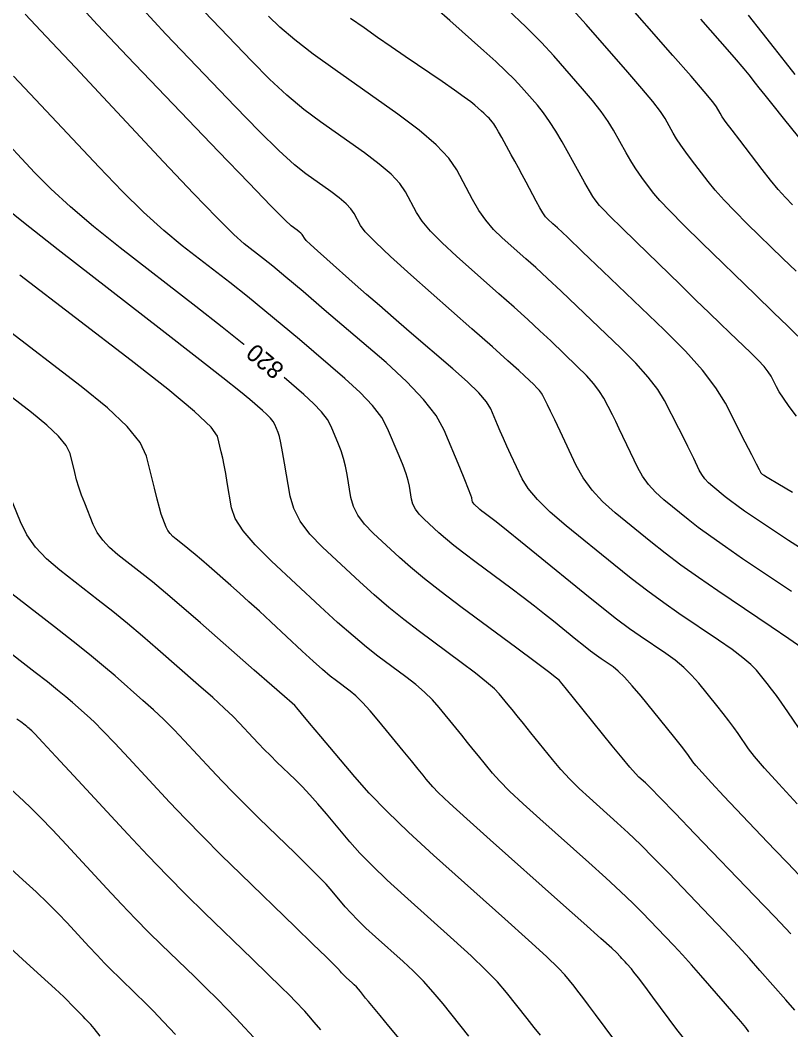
# Model space of a CAD drawing. Extents: x 2082232 to 2083549, y 592624 to 593832.
# Drawn here: x 2082286.19 to 2082317.37, y 593279.42 to 593320.25 of the extents above; entities that cross this region are included whole.
import ezdxf

# ---------------------------------------------------------------- set-up
doc = ezdxf.new("R2010")
doc.units = 0
doc.layers.add('DT_X_Contour_Major', color=7, linetype='Continuous')
doc.layers.add('DT_X_Contour_Minor', color=7, linetype='Continuous')

msp = doc.modelspace()

# ---------------------------------------------------------------- linework, layer by layer
at = {"layer": 'DT_X_Contour_Major'}
for points in [[(2082317.578, 593310.097), (2082317.049, 593310.612), (2082315.602, 593312.017), (2082315.096, 593312.519), (2082314.663, 593312.971), (2082314.303, 593313.372), (2082314.016, 593313.724), (2082313.349, 593314.596), (2082313.115, 593314.909), (2082312.913, 593315.195), (2082312.743, 593315.454), (2082312.605, 593315.686), (2082312.28, 593316.269), (2082312.094, 593316.551), (2082311.78, 593316.959), (2082311.339, 593317.492), (2082310.77, 593318.151), (2082309.081, 593320.077), (2082308.414, 593320.81), (2082307.678, 593321.564), (2082306.873, 593322.34), (2082305.999, 593323.136), (2082303.577, 593325.289), (2082303.393, 593325.453)], [(2082295.246, 593307.135), (2082295.241, 593307.139), (2082294.358, 593307.839), (2082293.298, 593308.668), (2082290.237, 593311.048), (2082289.159, 593311.907), (2082288.222, 593312.7), (2082287.424, 593313.427), (2082286.767, 593314.087), (2082285.2, 593315.761), (2082284.583, 593316.379), (2082283.906, 593316.98), (2082283.17, 593317.564), (2082282.373, 593318.131), (2082280.171, 593319.618), (2082279.433, 593320.175), (2082278.872, 593320.73)], [(2082317.391, 593297.143), (2082315.417, 593298.471), (2082314.724, 593298.944), (2082314.124, 593299.367), (2082313.619, 593299.739), (2082313.207, 593300.062), (2082312.234, 593300.856), (2082311.894, 593301.16), (2082311.604, 593301.476), (2082311.364, 593301.806), (2082311.175, 593302.147), (2082310.736, 593303.076), (2082310.576, 593303.412), (2082310.424, 593303.725), (2082310.281, 593304.016), (2082310.146, 593304.283), (2082309.797, 593304.965), (2082309.632, 593305.237), (2082309.399, 593305.541), (2082309.098, 593305.878), (2082308.728, 593306.248), (2082307.651, 593307.277), (2082307.217, 593307.686), (2082306.724, 593308.14), (2082306.17, 593308.64), (2082305.557, 593309.186), (2082303.841, 593310.703), (2082303.257, 593311.24), (2082302.792, 593311.714), (2082302.447, 593312.124), (2082302.221, 593312.47), (2082301.778, 593313.31), (2082301.549, 593313.645), (2082301.195, 593314.018), (2082300.717, 593314.429), (2082300.114, 593314.88), (2082298.339, 593316.133), (2082297.667, 593316.639), (2082296.979, 593317.216), (2082296.277, 593317.865), (2082295.56, 593318.586), (2082293.628, 593320.603)], [(2082317.37, 593283.295), (2082316.717, 593283.984), (2082315.897, 593284.841), (2082313.488, 593287.349), (2082312.685, 593288.183), (2082312.083, 593288.804), (2082311.683, 593289.211), (2082311.484, 593289.406), (2082311.221, 593289.639), (2082311.079, 593289.785), (2082310.852, 593290.044), (2082310.54, 593290.418), (2082310.142, 593290.907), (2082308.966, 593292.363), (2082308.579, 593292.843), (2082308.297, 593293.192), (2082308.121, 593293.41), (2082308.051, 593293.496), (2082308.007, 593293.55), (2082307.886, 593293.646), (2082307.558, 593293.895), (2082307.022, 593294.296), (2082306.278, 593294.849), (2082304.017, 593296.528), (2082303.226, 593297.125), (2082302.548, 593297.657), (2082301.982, 593298.123), (2082301.53, 593298.524), (2082300.474, 593299.505), (2082300.121, 593299.871), (2082299.851, 593300.232), (2082299.667, 593300.588), (2082299.566, 593300.94), (2082299.411, 593301.871), (2082299.347, 593302.21), (2082299.268, 593302.529), (2082299.176, 593302.827), (2082299.07, 593303.105), (2082298.77, 593303.818), (2082298.617, 593304.1), (2082298.38, 593304.409), (2082298.061, 593304.747), (2082297.66, 593305.112), (2082296.863, 593305.795)], [(2082307.234, 593279.207), (2082306.989, 593279.518), (2082306.698, 593279.882), (2082305.861, 593280.927), (2082305.493, 593281.353), (2082305.016, 593281.849), (2082304.431, 593282.414), (2082303.737, 593283.049), (2082301.741, 593284.834), (2082301.041, 593285.473), (2082300.44, 593286.05), (2082299.936, 593286.567), (2082299.53, 593287.023), (2082298.577, 593288.157), (2082298.23, 593288.562), (2082297.904, 593288.927), (2082297.598, 593289.253), (2082297.312, 593289.539), (2082296.577, 593290.249), (2082296.31, 593290.51), (2082296.061, 593290.76), (2082295.828, 593290.999), (2082295.613, 593291.228), (2082295.061, 593291.822), (2082294.803, 593292.085), (2082294.441, 593292.428), (2082293.976, 593292.851), (2082293.408, 593293.354), (2082291.755, 593294.803), (2082291.14, 593295.335), (2082290.533, 593295.844), (2082289.935, 593296.331), (2082289.346, 593296.795), (2082287.787, 593298.002), (2082287.249, 593298.464), (2082286.804, 593298.943), (2082286.453, 593299.441), (2082286.196, 593299.956), (2082285.635, 593301.354)], [(2082292.47, 593279.235), (2082291.986, 593279.746), (2082291.563, 593280.185), (2082291.201, 593280.553), (2082290.9, 593280.85), (2082290.179, 593281.547), (2082289.9, 593281.821), (2082289.606, 593282.119), (2082289.297, 593282.442), (2082288.971, 593282.789), (2082288.083, 593283.747), (2082287.721, 593284.125), (2082287.304, 593284.54), (2082286.831, 593284.992), (2082286.302, 593285.481), (2082284.816, 593286.836)]]:
    msp.add_lwpolyline(points, dxfattribs=at)
at = {"layer": 'DT_X_Contour_Minor'}
for points in [[(2082317.437, 593312.786), (2082317.156, 593313.073), (2082316.858, 593313.405), (2082316.543, 593313.783), (2082316.209, 593314.207), (2082315.297, 593315.398), (2082314.991, 593315.801), (2082314.757, 593316.117), (2082314.595, 593316.345), (2082314.505, 593316.485), (2082314.362, 593316.742), (2082314.211, 593316.944), (2082313.867, 593317.359), (2082313.329, 593317.985), (2082312.598, 593318.824), (2082310.39, 593321.343)], [(2082317.904, 593291.301), (2082317.24, 593292.281), (2082317.002, 593292.627), (2082316.785, 593292.933), (2082316.589, 593293.197), (2082316.413, 593293.421), (2082315.974, 593293.961), (2082315.755, 593294.189), (2082315.427, 593294.468), (2082314.989, 593294.796), (2082314.443, 593295.176), (2082312.84, 593296.254), (2082312.224, 593296.681), (2082311.579, 593297.154), (2082310.904, 593297.672), (2082310.201, 593298.235), (2082308.284, 593299.798), (2082307.634, 593300.357), (2082307.12, 593300.859), (2082306.744, 593301.307), (2082306.503, 593301.698), (2082306.045, 593302.669), (2082305.882, 593303.017), (2082305.736, 593303.336), (2082305.607, 593303.625), (2082305.496, 593303.883), (2082305.224, 593304.531), (2082305.052, 593304.815), (2082304.739, 593305.18), (2082304.287, 593305.626), (2082303.695, 593306.152), (2082301.93, 593307.665), (2082301.297, 593308.209), (2082300.721, 593308.707), (2082300.204, 593309.158), (2082299.743, 593309.562), (2082298.593, 593310.578), (2082298.213, 593310.917), (2082297.935, 593311.172), (2082297.759, 593311.341), (2082297.686, 593311.427), (2082297.625, 593311.541), (2082297.594, 593311.587), (2082297.546, 593311.638), (2082297.48, 593311.694), (2082297.398, 593311.755), (2082297.156, 593311.926), (2082296.904, 593312.162), (2082296.33, 593312.742), (2082295.434, 593313.667), (2082294.216, 593314.935), (2082290.537, 593318.776), (2082289.317, 593320.064), (2082288.416, 593321.047)], [(2082317.627, 593288.562), (2082316.88, 593289.36), (2082316.301, 593289.995), (2082315.892, 593290.469), (2082315.651, 593290.781), (2082315.234, 593291.396), (2082315.062, 593291.641), (2082314.862, 593291.911), (2082314.632, 593292.209), (2082314.373, 593292.533), (2082313.642, 593293.433), (2082313.353, 593293.761), (2082313.035, 593294.071), (2082312.688, 593294.362), (2082312.312, 593294.634), (2082311.27, 593295.335), (2082310.837, 593295.64), (2082310.319, 593296.027), (2082309.716, 593296.498), (2082309.028, 593297.052), (2082307.082, 593298.64), (2082306.428, 593299.171), (2082305.928, 593299.577), (2082305.58, 593299.855), (2082305.385, 593300.007), (2082305.068, 593300.242), (2082304.958, 593300.325), (2082304.865, 593300.397), (2082304.789, 593300.459), (2082304.73, 593300.511), (2082304.596, 593300.636), (2082304.552, 593300.682), (2082304.517, 593300.728), (2082304.494, 593300.773), (2082304.481, 593300.818), (2082304.462, 593300.936), (2082304.425, 593301.045), (2082304.332, 593301.285), (2082304.18, 593301.655), (2082303.971, 593302.156), (2082303.337, 593303.665), (2082303.012, 593304.26), (2082302.512, 593304.915), (2082301.838, 593305.628), (2082300.989, 593306.401), (2082298.491, 593308.541), (2082297.636, 593309.271), (2082296.941, 593309.858), (2082296.407, 593310.301), (2082296.034, 593310.601), (2082295.253, 593311.207), (2082294.83, 593311.585), (2082294.145, 593312.263), (2082293.199, 593313.242), (2082291.992, 593314.521), (2082288.423, 593318.333), (2082287.246, 593319.588), (2082286.391, 593320.494)], [(2082317.818, 593294.864), (2082317.291, 593295.231), (2082316.574, 593295.717), (2082314.41, 593297.173), (2082313.632, 593297.706), (2082312.922, 593298.213), (2082312.279, 593298.694), (2082311.704, 593299.149), (2082310.259, 593300.327), (2082309.754, 593300.778), (2082309.324, 593301.248), (2082308.969, 593301.737), (2082308.687, 593302.244), (2082308.036, 593303.622), (2082307.817, 593304.085), (2082307.647, 593304.441), (2082307.528, 593304.69), (2082307.457, 593304.832), (2082307.337, 593305.068), (2082307.28, 593305.162), (2082307.199, 593305.267), (2082307.095, 593305.384), (2082306.967, 593305.512), (2082306.595, 593305.867), (2082306.357, 593306.086), (2082305.923, 593306.477), (2082305.292, 593307.038), (2082304.464, 593307.771), (2082301.994, 593309.954), (2082301.172, 593310.692), (2082300.558, 593311.271), (2082300.152, 593311.69), (2082299.953, 593311.948), (2082299.701, 593312.426), (2082299.571, 593312.616), (2082299.371, 593312.828), (2082299.099, 593313.062), (2082298.756, 593313.318), (2082297.748, 593314.03), (2082297.286, 593314.4), (2082296.655, 593314.979), (2082295.855, 593315.766), (2082294.888, 593316.76), (2082292.082, 593319.689), (2082291.134, 593320.71)], [(2082317.592, 593304.234), (2082317.302, 593304.631), (2082317.072, 593304.96), (2082316.9, 593305.223), (2082316.788, 593305.418), (2082316.568, 593305.848), (2082316.455, 593306.028), (2082316.282, 593306.245), (2082316.049, 593306.499), (2082315.755, 593306.791), (2082314.891, 593307.616), (2082314.523, 593307.969), (2082314.069, 593308.407), (2082313.527, 593308.931), (2082312.899, 593309.54), (2082311.107, 593311.28), (2082310.511, 593311.862), (2082310.066, 593312.302), (2082309.772, 593312.601), (2082309.63, 593312.758), (2082309.453, 593312.99), (2082309.363, 593313.123), (2082309.224, 593313.351), (2082309.038, 593313.673), (2082308.804, 593314.089), (2082308.116, 593315.325), (2082307.859, 593315.765), (2082307.607, 593316.158), (2082307.358, 593316.505), (2082307.113, 593316.806), (2082306.464, 593317.546), (2082306.187, 593317.846), (2082305.842, 593318.191), (2082305.429, 593318.581), (2082304.949, 593319.015), (2082303.577, 593320.235), (2082303.045, 593320.691)], [(2082317.656, 593307.466), (2082317.243, 593307.87), (2082316.67, 593308.429), (2082315.937, 593309.142), (2082313.767, 593311.248), (2082313.036, 593311.965), (2082312.468, 593312.536), (2082312.064, 593312.962), (2082311.823, 593313.241), (2082311.401, 593313.793), (2082311.239, 593314.016), (2082311.069, 593314.273), (2082310.89, 593314.564), (2082310.704, 593314.888), (2082310.198, 593315.797), (2082309.977, 593316.158), (2082309.694, 593316.558), (2082309.348, 593316.999), (2082308.941, 593317.479), (2082307.773, 593318.811), (2082307.274, 593319.352), (2082306.652, 593319.973), (2082305.909, 593320.676)], [(2082317.548, 593318.051), (2082317.15, 593318.549), (2082316.702, 593319.115), (2082316.204, 593319.75), (2082315.656, 593320.454)], [(2082317.717, 593298.919), (2082317.27, 593299.204), (2082316.867, 593299.47), (2082315.85, 593300.155), (2082315.492, 593300.399), (2082315.183, 593300.617), (2082314.922, 593300.809), (2082314.71, 593300.975), (2082314.208, 593301.385), (2082314.033, 593301.541), (2082313.884, 593301.705), (2082313.76, 593301.874), (2082313.663, 593302.051), (2082313.436, 593302.529), (2082313.335, 593302.739), (2082313.201, 593303.01), (2082313.034, 593303.341), (2082312.834, 593303.734), (2082312.257, 593304.862), (2082311.985, 593305.312), (2082311.599, 593305.816), (2082311.1, 593306.373), (2082310.489, 593306.985), (2082308.707, 593308.687), (2082308.078, 593309.285), (2082307.525, 593309.804), (2082307.049, 593310.243), (2082306.65, 593310.602), (2082305.687, 593311.452), (2082305.342, 593311.788), (2082305.027, 593312.156), (2082304.742, 593312.558), (2082304.489, 593312.992), (2082303.854, 593314.195), (2082303.526, 593314.673), (2082303.02, 593315.208), (2082302.335, 593315.797), (2082301.472, 593316.442), (2082298.931, 593318.236), (2082298.048, 593318.877), (2082297.303, 593319.453), (2082296.698, 593319.964), (2082296.232, 593320.411)], [(2082317.43, 593301.145), (2082316.841, 593301.498), (2082316.479, 593301.715), (2082316.343, 593301.798), (2082316.282, 593301.839), (2082316.26, 593301.854), (2082316.242, 593301.867), (2082316.226, 593301.879), (2082316.213, 593301.889), (2082316.183, 593301.914), (2082316.173, 593301.923), (2082316.164, 593301.933), (2082316.156, 593301.943), (2082316.15, 593301.954), (2082316.137, 593301.982), (2082316.094, 593302.066), (2082315.978, 593302.294), (2082315.787, 593302.667), (2082315.523, 593303.185), (2082314.718, 593304.759), (2082314.337, 593305.387), (2082313.799, 593306.09), (2082313.103, 593306.868), (2082312.249, 593307.721), (2082309.764, 593310.097), (2082308.938, 593310.885), (2082308.326, 593311.468), (2082307.928, 593311.845), (2082307.742, 593312.017), (2082307.533, 593312.202), (2082307.446, 593312.299), (2082307.339, 593312.452), (2082307.213, 593312.66), (2082307.068, 593312.925), (2082306.656, 593313.704), (2082306.503, 593313.993), (2082306.352, 593314.273), (2082306.204, 593314.545), (2082306.057, 593314.809), (2082305.671, 593315.503), (2082305.538, 593315.738), (2082305.429, 593315.921), (2082305.345, 593316.053), (2082305.284, 593316.133), (2082305.156, 593316.28), (2082305.101, 593316.34), (2082305.032, 593316.408), (2082304.95, 593316.485), (2082304.855, 593316.572), (2082304.583, 593316.814), (2082304.423, 593316.941), (2082304.149, 593317.142), (2082303.76, 593317.416), (2082303.256, 593317.763), (2082301.758, 593318.786), (2082301.2, 593319.17), (2082300.647, 593319.552), (2082300.099, 593319.934), (2082299.558, 593320.315)], [(2082318.316, 593314.743), (2082317.074, 593316.284), (2082316.654, 593316.806), (2082316.326, 593317.215), (2082316.089, 593317.512), (2082315.943, 593317.697), (2082315.677, 593318.041), (2082315.48, 593318.278), (2082315.09, 593318.733), (2082314.506, 593319.404), (2082313.729, 593320.292)], [(2082317.699, 593285.671), (2082317.227, 593286.166), (2082316.717, 593286.702), (2082316.169, 593287.279), (2082314.659, 593288.874), (2082314.155, 593289.409), (2082313.777, 593289.819), (2082313.525, 593290.102), (2082313.398, 593290.26), (2082313.227, 593290.512), (2082313.123, 593290.654), (2082312.939, 593290.89), (2082312.675, 593291.221), (2082312.332, 593291.646), (2082311.309, 593292.905), (2082310.951, 593293.334), (2082310.643, 593293.674), (2082310.387, 593293.927), (2082310.181, 593294.093), (2082309.7, 593294.416), (2082309.499, 593294.557), (2082309.26, 593294.736), (2082308.982, 593294.954), (2082308.664, 593295.209), (2082307.765, 593295.943), (2082307.404, 593296.232), (2082306.996, 593296.551), (2082306.54, 593296.899), (2082306.036, 593297.276), (2082304.631, 593298.32), (2082304.142, 593298.688), (2082303.728, 593299.011), (2082303.391, 593299.287), (2082303.13, 593299.517), (2082302.535, 593300.07), (2082302.336, 593300.276), (2082302.184, 593300.48), (2082302.08, 593300.681), (2082302.024, 593300.879), (2082301.937, 593301.403), (2082301.886, 593301.628), (2082301.8, 593301.907), (2082301.678, 593302.241), (2082301.521, 593302.63), (2082301.054, 593303.741), (2082300.814, 593304.18), (2082300.446, 593304.662), (2082299.949, 593305.187), (2082299.324, 593305.757), (2082297.485, 593307.332), (2082296.792, 593307.919), (2082296.091, 593308.499), (2082295.382, 593309.07), (2082294.666, 593309.634), (2082292.745, 593311.127), (2082291.995, 593311.746), (2082291.183, 593312.482), (2082290.312, 593313.334), (2082289.379, 593314.304), (2082286.811, 593317.047), (2082285.914, 593317.984)], [(2082317.524, 593280.219), (2082317.164, 593280.626), (2082316.119, 593281.823), (2082315.698, 593282.297), (2082315.22, 593282.821), (2082314.683, 593283.394), (2082314.089, 593284.018), (2082312.428, 593285.748), (2082311.83, 593286.362), (2082311.283, 593286.908), (2082310.786, 593287.385), (2082310.339, 593287.794), (2082309.216, 593288.794), (2082308.806, 593289.172), (2082308.421, 593289.558), (2082308.059, 593289.951), (2082307.721, 593290.351), (2082306.851, 593291.428), (2082306.549, 593291.802), (2082306.295, 593292.116), (2082306.088, 593292.37), (2082305.93, 593292.563), (2082305.572, 593293), (2082305.375, 593293.202), (2082305.053, 593293.481), (2082304.605, 593293.837), (2082304.033, 593294.27), (2082302.338, 593295.529), (2082301.711, 593296.008), (2082301.101, 593296.501), (2082300.507, 593297.008), (2082299.93, 593297.53), (2082298.413, 593298.94), (2082297.905, 593299.465), (2082297.518, 593299.984), (2082297.253, 593300.496), (2082297.109, 593301.001), (2082296.886, 593302.339), (2082296.807, 593302.792), (2082296.736, 593303.15), (2082296.674, 593303.413), (2082296.62, 593303.579), (2082296.487, 593303.895), (2082296.419, 593304.019), (2082296.314, 593304.156), (2082296.173, 593304.306), (2082295.996, 593304.468), (2082295.473, 593304.915), (2082295.104, 593305.215), (2082294.391, 593305.78), (2082293.333, 593306.608), (2082291.93, 593307.701), (2082287.729, 593310.968), (2082286.324, 593312.068), (2082285.26, 593312.919)], [(2082315.674, 593279.342), (2082315.541, 593279.512), (2082315.338, 593279.756), (2082315.065, 593280.075), (2082314.723, 593280.469), (2082313.719, 593281.619), (2082313.347, 593282.041), (2082312.983, 593282.445), (2082312.628, 593282.829), (2082312.281, 593283.195), (2082311.368, 593284.146), (2082310.975, 593284.541), (2082310.482, 593285.012), (2082309.889, 593285.559), (2082309.195, 593286.183), (2082307.211, 593287.948), (2082306.533, 593288.559), (2082305.989, 593289.071), (2082305.578, 593289.483), (2082305.3, 593289.795), (2082304.736, 593290.494), (2082304.519, 593290.761), (2082304.292, 593291.04), (2082304.056, 593291.33), (2082303.809, 593291.631), (2082303.137, 593292.449), (2082302.864, 593292.757), (2082302.548, 593293.067), (2082302.189, 593293.378), (2082301.787, 593293.691), (2082300.659, 593294.529), (2082300.196, 593294.89), (2082299.654, 593295.345), (2082299.032, 593295.894), (2082298.33, 593296.536), (2082296.352, 593298.375), (2082295.695, 593299.026), (2082295.208, 593299.602), (2082294.89, 593300.101), (2082294.741, 593300.525), (2082294.569, 593301.554), (2082294.506, 593301.922), (2082294.444, 593302.251), (2082294.384, 593302.543), (2082294.326, 593302.797), (2082294.172, 593303.424), (2082293.911, 593303.792), (2082293.241, 593304.424), (2082292.164, 593305.322), (2082290.678, 593306.485), (2082286.174, 593309.939)], [(2082313.131, 593278.962), (2082312.759, 593279.438), (2082311.784, 593280.743), (2082311.455, 593281.181), (2082311.201, 593281.516), (2082311.021, 593281.749), (2082310.916, 593281.878), (2082310.734, 593282.087), (2082310.667, 593282.163), (2082310.601, 593282.236), (2082310.536, 593282.306), (2082310.473, 593282.372), (2082310.308, 593282.545), (2082310.12, 593282.72), (2082309.681, 593283.116), (2082308.991, 593283.733), (2082308.05, 593284.571), (2082305.206, 593287.102), (2082304.26, 593287.947), (2082303.557, 593288.585), (2082303.097, 593289.016), (2082302.879, 593289.239), (2082302.62, 593289.559), (2082302.489, 593289.72), (2082302.29, 593289.964), (2082302.023, 593290.29), (2082301.688, 593290.699), (2082300.702, 593291.899), (2082300.353, 593292.312), (2082300.043, 593292.652), (2082299.772, 593292.919), (2082299.542, 593293.112), (2082298.98, 593293.529), (2082298.736, 593293.722), (2082298.424, 593293.987), (2082298.046, 593294.324), (2082297.601, 593294.733), (2082296.324, 593295.92), (2082295.864, 593296.345), (2082295.441, 593296.731), (2082295.057, 593297.078), (2082294.709, 593297.385), (2082293.834, 593298.153), (2082293.528, 593298.419), (2082293.268, 593298.641), (2082293.054, 593298.819), (2082292.886, 593298.954), (2082292.497, 593299.255), (2082292.363, 593299.37), (2082292.252, 593299.49), (2082292.164, 593299.614), (2082292.1, 593299.742), (2082291.96, 593300.091), (2082291.899, 593300.266), (2082291.822, 593300.53), (2082291.728, 593300.884), (2082291.617, 593301.326), (2082291.299, 593302.623), (2082291.045, 593303.164), (2082290.52, 593303.813), (2082289.725, 593304.571), (2082288.661, 593305.436), (2082285.461, 593307.89)], [(2082310.253, 593278.986), (2082309.463, 593280.044), (2082309.186, 593280.412), (2082308.95, 593280.724), (2082308.753, 593280.98), (2082308.596, 593281.18), (2082308.229, 593281.637), (2082307.974, 593281.908), (2082307.483, 593282.377), (2082306.757, 593283.045), (2082305.794, 593283.912), (2082302.914, 593286.488), (2082301.905, 593287.41), (2082301.037, 593288.244), (2082300.309, 593288.99), (2082299.723, 593289.647), (2082298.349, 593291.283), (2082297.898, 593291.82), (2082297.575, 593292.205), (2082297.38, 593292.436), (2082297.314, 593292.514), (2082297.308, 593292.52), (2082297.306, 593292.522), (2082297.304, 593292.524), (2082297.302, 593292.526), (2082297.301, 593292.527), (2082297.296, 593292.532), (2082297.193, 593292.623), (2082296.886, 593292.893), (2082296.374, 593293.341), (2082295.659, 593293.967), (2082293.48, 593295.877), (2082292.72, 593296.538), (2082292.072, 593297.092), (2082291.538, 593297.537), (2082291.116, 593297.874), (2082290.142, 593298.629), (2082289.806, 593298.917), (2082289.528, 593299.217), (2082289.309, 593299.527), (2082289.148, 593299.849), (2082288.798, 593300.722), (2082288.674, 593301.045), (2082288.565, 593301.358), (2082288.472, 593301.66), (2082288.393, 593301.954), (2082288.205, 593302.722), (2082288.055, 593303.042), (2082287.744, 593303.427), (2082287.273, 593303.875), (2082286.643, 593304.388), (2082284.748, 593305.841)], [(2082304.337, 593279.162), (2082303.295, 593280.464), (2082302.9, 593280.937), (2082302.5, 593281.382), (2082302.092, 593281.798), (2082301.679, 593282.185), (2082300.568, 593283.179), (2082300.178, 593283.535), (2082299.843, 593283.857), (2082299.562, 593284.145), (2082299.336, 593284.398), (2082298.806, 593285.03), (2082298.563, 593285.303), (2082298.233, 593285.65), (2082297.815, 593286.07), (2082297.31, 593286.564), (2082295.846, 593287.979), (2082295.314, 593288.498), (2082294.817, 593288.996), (2082294.354, 593289.473), (2082293.924, 593289.928), (2082292.826, 593291.112), (2082292.412, 593291.547), (2082291.997, 593291.964), (2082291.578, 593292.362), (2082291.157, 593292.741), (2082290.03, 593293.729), (2082289.56, 593294.131), (2082288.994, 593294.596), (2082288.333, 593295.124), (2082287.576, 593295.715), (2082285.432, 593297.376)], [(2082302.136, 593278.324), (2082301.1, 593279.57), (2082300.751, 593279.991), (2082300.478, 593280.321), (2082300.283, 593280.559), (2082300.164, 593280.704), (2082299.951, 593280.97), (2082299.871, 593281.067), (2082299.789, 593281.158), (2082299.706, 593281.243), (2082299.621, 593281.322), (2082299.394, 593281.525), (2082299.314, 593281.597), (2082299.246, 593281.663), (2082299.189, 593281.722), (2082299.143, 593281.774), (2082299.034, 593281.903), (2082298.896, 593282.044), (2082298.562, 593282.373), (2082298.033, 593282.887), (2082297.308, 593283.589), (2082295.115, 593285.708), (2082294.319, 593286.486), (2082293.573, 593287.233), (2082292.879, 593287.947), (2082292.236, 593288.628), (2082290.59, 593290.403), (2082290.022, 593291.01), (2082289.552, 593291.5), (2082289.18, 593291.872), (2082288.905, 593292.128), (2082288.304, 593292.655), (2082288.041, 593292.879), (2082287.703, 593293.156), (2082287.288, 593293.485), (2082286.798, 593293.867), (2082285.39, 593294.957)], [(2082298.356, 593279.417), (2082298.088, 593279.732), (2082297.869, 593279.983), (2082297.699, 593280.17), (2082297.311, 593280.582), (2082297.093, 593280.804), (2082296.73, 593281.163), (2082296.223, 593281.658), (2082295.572, 593282.29), (2082293.641, 593284.156), (2082292.905, 593284.879), (2082292.144, 593285.648), (2082291.358, 593286.465), (2082290.548, 593287.328), (2082288.355, 593289.693), (2082287.632, 593290.472), (2082287.107, 593291.035), (2082286.781, 593291.383), (2082286.654, 593291.515), (2082286.579, 593291.581), (2082286.546, 593291.609), (2082286.504, 593291.644), (2082286.452, 593291.685), (2082286.391, 593291.732), (2082286.216, 593291.868), (2082286.056, 593291.988)], [(2082295.823, 593278.918), (2082294.913, 593279.884), (2082294.552, 593280.261), (2082294.153, 593280.668), (2082293.714, 593281.104), (2082293.236, 593281.57), (2082291.91, 593282.852), (2082291.398, 593283.355), (2082290.858, 593283.903), (2082290.289, 593284.495), (2082289.691, 593285.133), (2082288.058, 593286.894), (2082287.49, 593287.501), (2082287.011, 593288.001), (2082286.62, 593288.395), (2082286.319, 593288.683), (2082285.633, 593289.308)], [(2082289.43, 593279.16), (2082289.18, 593279.47), (2082289.042, 593279.632), (2082288.819, 593279.868), (2082288.741, 593279.951), (2082288.672, 593280.022), (2082288.614, 593280.082), (2082288.565, 593280.13), (2082288.448, 593280.243), (2082288.402, 593280.288), (2082288.355, 593280.336), (2082288.304, 593280.389), (2082288.252, 593280.445), (2082288.107, 593280.6), (2082287.953, 593280.749), (2082287.598, 593281.078), (2082287.042, 593281.589), (2082286.285, 593282.28), (2082284, 593284.363)]]:
    msp.add_lwpolyline(points, dxfattribs=at)

# ---------------------------------------------------------------- texts
at = {"layer": 'DT_X_Contour_Major'}
msp.add_text('820', height=0.7, rotation=140.3451, dxfattribs=at).set_placement((2082296.917, 593306.218))

doc.saveas('drawing.dxf')
